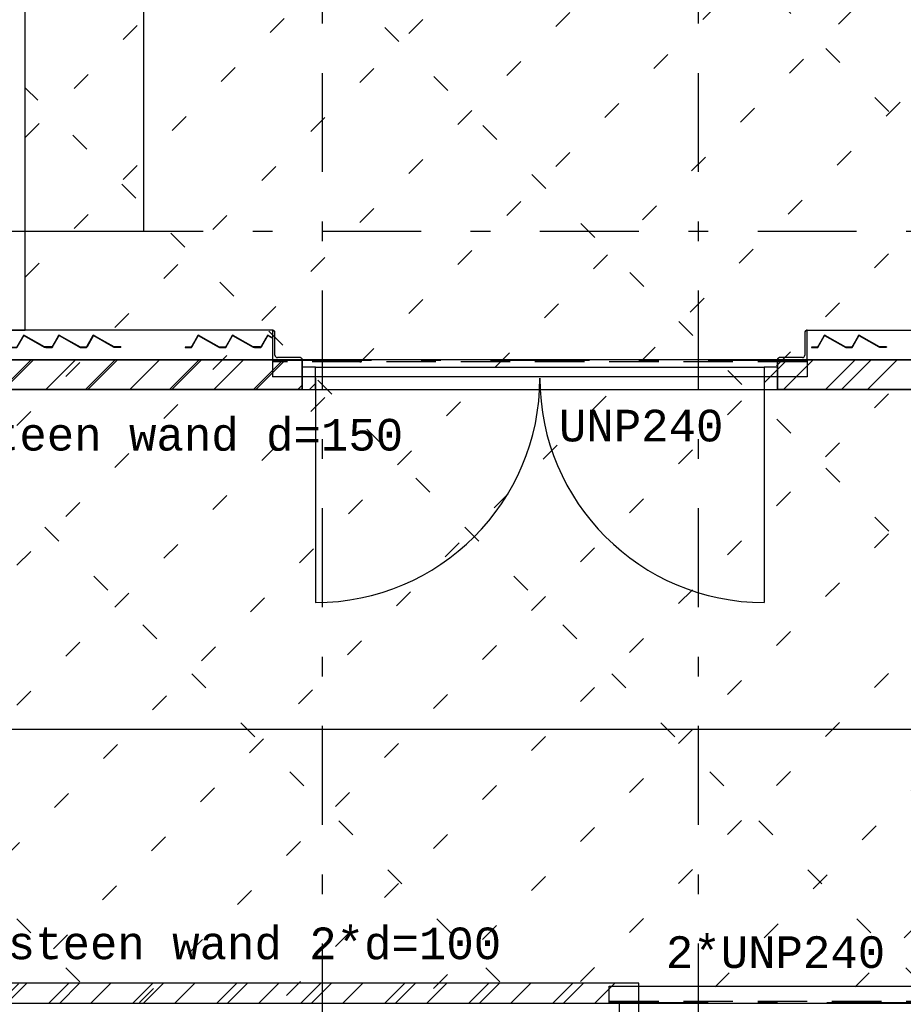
# Model space of a CAD drawing. Extents: x 2 to 87, y -108 to 11.
# Tile 291 of 352: x 33.5 to 37.96, y -32.91 to -27.94. Entities that reach past the tile are written whole.
import ezdxf

# ---------------------------------------------------------------- set-up
doc = ezdxf.new("R2010")
doc.units = 0
doc.header["$MEASUREMENT"] = 0
for name, pattern in [('DASHDOT', [1, 0.5, -0.25, 0, -0.25]), ('DOT', [0.25, 0, -0.25]), ('HIDDEN', [0.375, 0.25, -0.125])]:
    doc.linetypes.add(name, pattern=pattern)
for name, color, linetype in [('10', 7, 'CONTINUOUS'), ('12', 7, 'CONTINUOUS'), ('14', 7, 'CONTINUOUS'), ('18', 7, 'CONTINUOUS'), ('2', 7, 'CONTINUOUS'), ('21', 7, 'CONTINUOUS'), ('25', 7, 'CONTINUOUS'), ('3', 7, 'CONTINUOUS'), ('4', 7, 'CONTINUOUS'), ('5', 7, 'CONTINUOUS'), ('6', 7, 'CONTINUOUS'), ('8', 7, 'CONTINUOUS')]:
    doc.layers.add(name, color=color, linetype=linetype)
doc.styles.add('MONOTXT', font='MONOTXT', dxfattribs={"height": 0.2})

# ---------------------------------------------------------------- blocks, each defined once
blk = doc.blocks.new('*N689')
at = {"layer": '25', "color": 62, "linetype": 'Continuous'}
for p, q in [((37.5631, -29.5345), (37.5308, -29.5913)), ((37.5647, -29.5318), (37.5631, -29.5345)), ((37.5694, -29.5345), (37.5647, -29.5318)), ((37.5694, -29.5345), (37.6694, -29.5913)), ((37.7367, -29.5345), (37.7044, -29.5913)), ((37.739, -29.5345), (37.7067, -29.5913)), ((37.7383, -29.5318), (37.7367, -29.5345)), ((37.7431, -29.5345), (37.7383, -29.5318)), ((37.739, -29.5345), (37.839, -29.5913)), ((37.7431, -29.5345), (37.8431, -29.5913)), ((37.4988, -29.5933), (37.5296, -29.5933)), ((37.4988, -29.5933), (37.4988, -29.5953)), ((37.4988, -29.5953), (37.5308, -29.5953)), ((37.5308, -29.5913), (37.5296, -29.5933)), ((37.5319, -29.5933), (37.5308, -29.5953)), ((37.5331, -29.5913), (37.5319, -29.5933)), ((37.6654, -29.5913), (37.6689, -29.5933)), ((37.6689, -29.5933), (37.6724, -29.5953)), ((37.6694, -29.5913), (37.673, -29.5933)), ((37.6724, -29.5953), (37.7044, -29.5953)), ((37.673, -29.5933), (37.7033, -29.5933)), ((37.7044, -29.5913), (37.7033, -29.5933)), ((37.7056, -29.5933), (37.7044, -29.5953)), ((37.7067, -29.5913), (37.7056, -29.5933)), ((37.839, -29.5913), (37.8425, -29.5933)), ((37.8425, -29.5933), (37.8781, -29.5933)), ((37.8431, -29.5913), (37.8781, -29.5913)), ((37.8781, -29.5913), (37.8781, -29.5933))]:
    blk.add_line(p, q, dxfattribs=at)
for points in [[(37.5631, -29.5345), (37.5308, -29.5913), (37.5331, -29.5913)], [(37.5631, -29.5345), (37.5654, -29.5345), (37.5331, -29.5913)], [(37.5647, -29.5318), (37.5631, -29.5345), (37.5694, -29.5345)], [(37.5654, -29.5345), (37.6654, -29.5913), (37.6694, -29.5913)], [(37.5654, -29.5345), (37.5694, -29.5345), (37.6694, -29.5913)], [(37.7367, -29.5345), (37.7044, -29.5913), (37.7067, -29.5913)], [(37.7367, -29.5345), (37.739, -29.5345), (37.7067, -29.5913)], [(37.7383, -29.5318), (37.7367, -29.5345), (37.7431, -29.5345)], [(37.739, -29.5345), (37.839, -29.5913), (37.8431, -29.5913)], [(37.739, -29.5345), (37.7431, -29.5345), (37.8431, -29.5913)], [(37.4988, -29.5933), (37.4988, -29.5933), (37.5296, -29.5933)], [(37.4988, -29.5933), (37.4988, -29.5953), (37.5308, -29.5953)], [(37.4988, -29.5933), (37.5319, -29.5933), (37.5308, -29.5953)], [(37.4988, -29.5953), (37.4988, -29.5953), (37.5308, -29.5953)], [(37.5308, -29.5913), (37.5296, -29.5933), (37.5319, -29.5933)], [(37.5308, -29.5913), (37.5331, -29.5913), (37.5319, -29.5933)], [(37.6654, -29.5913), (37.6689, -29.5933), (37.673, -29.5933)], [(37.6654, -29.5913), (37.6694, -29.5913), (37.673, -29.5933)], [(37.6689, -29.5933), (37.6724, -29.5953), (37.7044, -29.5953)], [(37.6689, -29.5933), (37.7056, -29.5933), (37.7044, -29.5953)], [(37.6724, -29.5953), (37.6724, -29.5953), (37.7044, -29.5953)], [(37.673, -29.5933), (37.673, -29.5933), (37.7033, -29.5933)], [(37.7044, -29.5913), (37.7033, -29.5933), (37.7056, -29.5933)], [(37.7044, -29.5913), (37.7067, -29.5913), (37.7056, -29.5933)], [(37.839, -29.5913), (37.8425, -29.5933), (37.8781, -29.5933)], [(37.839, -29.5913), (37.8781, -29.5913), (37.8781, -29.5933)], [(37.8425, -29.5933), (37.8425, -29.5933), (37.8781, -29.5933)], [(37.8431, -29.5913), (37.8431, -29.5913), (37.8781, -29.5913)]]:
    blk.add_solid(points, dxfattribs=at)
blk = doc.blocks.new('*N690')
at = {"layer": '25', "color": 62, "linetype": 'Continuous'}
for p, q in [((34.3996, -29.5345), (34.3673, -29.5913)), ((34.4019, -29.5345), (34.3696, -29.5913)), ((34.4012, -29.5318), (34.3996, -29.5345)), ((34.4059, -29.5345), (34.4012, -29.5318)), ((34.4019, -29.5345), (34.5019, -29.5913)), ((34.4059, -29.5345), (34.5059, -29.5913)), ((34.5732, -29.5345), (34.5409, -29.5913)), ((34.5748, -29.5318), (34.5732, -29.5345)), ((34.5796, -29.5345), (34.5748, -29.5318)), ((34.5796, -29.5345), (34.6796, -29.5913)), ((34.3353, -29.5933), (34.3661, -29.5933)), ((34.3353, -29.5933), (34.3353, -29.5953)), ((34.3353, -29.5953), (34.3673, -29.5953)), ((34.3673, -29.5913), (34.3661, -29.5933)), ((34.3684, -29.5933), (34.3673, -29.5953)), ((34.3696, -29.5913), (34.3684, -29.5933)), ((34.5019, -29.5913), (34.5054, -29.5933)), ((34.5054, -29.5933), (34.5089, -29.5953)), ((34.5059, -29.5913), (34.5095, -29.5933)), ((34.5089, -29.5953), (34.5409, -29.5953)), ((34.5095, -29.5933), (34.5398, -29.5933)), ((34.5409, -29.5913), (34.5398, -29.5933)), ((34.5421, -29.5933), (34.5409, -29.5953)), ((34.5432, -29.5913), (34.5421, -29.5933)), ((34.6755, -29.5913), (34.679, -29.5933)), ((34.679, -29.5933), (34.7146, -29.5933)), ((34.6796, -29.5913), (34.7146, -29.5913)), ((34.7146, -29.5913), (34.7146, -29.5933))]:
    blk.add_line(p, q, dxfattribs=at)
for points in [[(34.3996, -29.5345), (34.3673, -29.5913), (34.3696, -29.5913)], [(34.3996, -29.5345), (34.4019, -29.5345), (34.3696, -29.5913)], [(34.4012, -29.5318), (34.3996, -29.5345), (34.4059, -29.5345)], [(34.4019, -29.5345), (34.5019, -29.5913), (34.5059, -29.5913)], [(34.4019, -29.5345), (34.4059, -29.5345), (34.5059, -29.5913)], [(34.5732, -29.5345), (34.5409, -29.5913), (34.5432, -29.5913)], [(34.5732, -29.5345), (34.5755, -29.5345), (34.5432, -29.5913)], [(34.5748, -29.5318), (34.5732, -29.5345), (34.5796, -29.5345)], [(34.5755, -29.5345), (34.6755, -29.5913), (34.6796, -29.5913)], [(34.5755, -29.5345), (34.5796, -29.5345), (34.6796, -29.5913)], [(34.3353, -29.5933), (34.3353, -29.5933), (34.3661, -29.5933)], [(34.3353, -29.5933), (34.3353, -29.5953), (34.3673, -29.5953)], [(34.3353, -29.5933), (34.3684, -29.5933), (34.3673, -29.5953)], [(34.3353, -29.5953), (34.3353, -29.5953), (34.3673, -29.5953)], [(34.3673, -29.5913), (34.3661, -29.5933), (34.3684, -29.5933)], [(34.3673, -29.5913), (34.3696, -29.5913), (34.3684, -29.5933)], [(34.5019, -29.5913), (34.5054, -29.5933), (34.5095, -29.5933)], [(34.5019, -29.5913), (34.5059, -29.5913), (34.5095, -29.5933)], [(34.5054, -29.5933), (34.5089, -29.5953), (34.5409, -29.5953)], [(34.5054, -29.5933), (34.5421, -29.5933), (34.5409, -29.5953)], [(34.5089, -29.5953), (34.5089, -29.5953), (34.5409, -29.5953)], [(34.5095, -29.5933), (34.5095, -29.5933), (34.5398, -29.5933)], [(34.5409, -29.5913), (34.5398, -29.5933), (34.5421, -29.5933)], [(34.5409, -29.5913), (34.5432, -29.5913), (34.5421, -29.5933)], [(34.6755, -29.5913), (34.679, -29.5933), (34.7146, -29.5933)], [(34.6755, -29.5913), (34.7146, -29.5913), (34.7146, -29.5933)], [(34.679, -29.5933), (34.679, -29.5933), (34.7146, -29.5933)], [(34.6796, -29.5913), (34.6796, -29.5913), (34.7146, -29.5913)]]:
    blk.add_solid(points, dxfattribs=at)
blk = doc.blocks.new('*N691')
at = {"layer": '25', "color": 62, "linetype": 'Continuous'}
for p, q in [((33.6966, -29.5345), (33.6643, -29.5913)), ((33.6982, -29.5318), (33.6966, -29.5345)), ((33.7029, -29.5345), (33.6982, -29.5318)), ((33.7029, -29.5345), (33.8029, -29.5913)), ((33.8702, -29.5345), (33.8379, -29.5913)), ((33.8725, -29.5345), (33.8402, -29.5913)), ((33.8718, -29.5318), (33.8702, -29.5345)), ((33.8766, -29.5345), (33.8718, -29.5318)), ((33.8725, -29.5345), (33.9725, -29.5913)), ((33.8766, -29.5345), (33.9766, -29.5913)), ((33.6323, -29.5933), (33.6631, -29.5933)), ((33.6323, -29.5933), (33.6323, -29.5953)), ((33.6323, -29.5953), (33.6643, -29.5953)), ((33.6643, -29.5913), (33.6631, -29.5933)), ((33.6654, -29.5933), (33.6643, -29.5953)), ((33.6666, -29.5913), (33.6654, -29.5933)), ((33.7989, -29.5913), (33.8024, -29.5933)), ((33.8024, -29.5933), (33.8059, -29.5953)), ((33.8029, -29.5913), (33.8065, -29.5933)), ((33.8059, -29.5953), (33.8379, -29.5953)), ((33.8065, -29.5933), (33.8368, -29.5933)), ((33.8379, -29.5913), (33.8368, -29.5933)), ((33.8391, -29.5933), (33.8379, -29.5953)), ((33.8402, -29.5913), (33.8391, -29.5933)), ((33.9725, -29.5913), (33.976, -29.5933)), ((33.976, -29.5933), (34.0116, -29.5933)), ((33.9766, -29.5913), (34.0116, -29.5913)), ((34.0116, -29.5913), (34.0116, -29.5933))]:
    blk.add_line(p, q, dxfattribs=at)
for points in [[(33.6966, -29.5345), (33.6643, -29.5913), (33.6666, -29.5913)], [(33.6966, -29.5345), (33.6989, -29.5345), (33.6666, -29.5913)], [(33.6982, -29.5318), (33.6966, -29.5345), (33.7029, -29.5345)], [(33.6989, -29.5345), (33.7989, -29.5913), (33.8029, -29.5913)], [(33.6989, -29.5345), (33.7029, -29.5345), (33.8029, -29.5913)], [(33.8702, -29.5345), (33.8379, -29.5913), (33.8402, -29.5913)], [(33.8702, -29.5345), (33.8725, -29.5345), (33.8402, -29.5913)], [(33.8718, -29.5318), (33.8702, -29.5345), (33.8766, -29.5345)], [(33.8725, -29.5345), (33.9725, -29.5913), (33.9766, -29.5913)], [(33.8725, -29.5345), (33.8766, -29.5345), (33.9766, -29.5913)], [(33.6323, -29.5933), (33.6323, -29.5933), (33.6631, -29.5933)], [(33.6323, -29.5933), (33.6323, -29.5953), (33.6643, -29.5953)], [(33.6323, -29.5933), (33.6654, -29.5933), (33.6643, -29.5953)], [(33.6323, -29.5953), (33.6323, -29.5953), (33.6643, -29.5953)], [(33.6643, -29.5913), (33.6631, -29.5933), (33.6654, -29.5933)], [(33.6643, -29.5913), (33.6666, -29.5913), (33.6654, -29.5933)], [(33.7989, -29.5913), (33.8024, -29.5933), (33.8065, -29.5933)], [(33.7989, -29.5913), (33.8029, -29.5913), (33.8065, -29.5933)], [(33.8024, -29.5933), (33.8059, -29.5953), (33.8379, -29.5953)], [(33.8024, -29.5933), (33.8391, -29.5933), (33.8379, -29.5953)], [(33.8059, -29.5953), (33.8059, -29.5953), (33.8379, -29.5953)], [(33.8065, -29.5933), (33.8065, -29.5933), (33.8368, -29.5933)], [(33.8379, -29.5913), (33.8368, -29.5933), (33.8391, -29.5933)], [(33.8379, -29.5913), (33.8402, -29.5913), (33.8391, -29.5933)], [(33.9725, -29.5913), (33.976, -29.5933), (34.0116, -29.5933)], [(33.9725, -29.5913), (34.0116, -29.5913), (34.0116, -29.5933)], [(33.976, -29.5933), (33.976, -29.5933), (34.0116, -29.5933)], [(33.9766, -29.5913), (33.9766, -29.5913), (34.0116, -29.5913)]]:
    blk.add_solid(points, dxfattribs=at)
blk = doc.blocks.new('*N692')
at = {"layer": '25', "color": 62, "linetype": 'Continuous'}
for p, q in [((33.3451, -29.5345), (33.3128, -29.5913)), ((33.3474, -29.5345), (33.3151, -29.5913)), ((33.3467, -29.5318), (33.3451, -29.5345)), ((33.3514, -29.5345), (33.3467, -29.5318)), ((33.3474, -29.5345), (33.4474, -29.5913)), ((33.3514, -29.5345), (33.4514, -29.5913)), ((33.5187, -29.5345), (33.4864, -29.5913)), ((33.5203, -29.5318), (33.5187, -29.5345)), ((33.5251, -29.5345), (33.5203, -29.5318)), ((33.5251, -29.5345), (33.6251, -29.5913)), ((33.2808, -29.5933), (33.3116, -29.5933)), ((33.2808, -29.5933), (33.2808, -29.5953)), ((33.2808, -29.5953), (33.3128, -29.5953)), ((33.3128, -29.5913), (33.3116, -29.5933)), ((33.3139, -29.5933), (33.3128, -29.5953)), ((33.3151, -29.5913), (33.3139, -29.5933)), ((33.4474, -29.5913), (33.4509, -29.5933)), ((33.4509, -29.5933), (33.4544, -29.5953)), ((33.4514, -29.5913), (33.455, -29.5933)), ((33.4544, -29.5953), (33.4864, -29.5953)), ((33.455, -29.5933), (33.4853, -29.5933)), ((33.4864, -29.5913), (33.4853, -29.5933)), ((33.4876, -29.5933), (33.4864, -29.5953)), ((33.4887, -29.5913), (33.4876, -29.5933)), ((33.621, -29.5913), (33.6245, -29.5933)), ((33.6245, -29.5933), (33.6601, -29.5933)), ((33.6251, -29.5913), (33.6601, -29.5913)), ((33.6601, -29.5913), (33.6601, -29.5933))]:
    blk.add_line(p, q, dxfattribs=at)
for points in [[(33.3451, -29.5345), (33.3128, -29.5913), (33.3151, -29.5913)], [(33.3451, -29.5345), (33.3474, -29.5345), (33.3151, -29.5913)], [(33.3467, -29.5318), (33.3451, -29.5345), (33.3514, -29.5345)], [(33.3474, -29.5345), (33.4474, -29.5913), (33.4514, -29.5913)], [(33.3474, -29.5345), (33.3514, -29.5345), (33.4514, -29.5913)], [(33.5187, -29.5345), (33.4864, -29.5913), (33.4887, -29.5913)], [(33.5187, -29.5345), (33.521, -29.5345), (33.4887, -29.5913)], [(33.5203, -29.5318), (33.5187, -29.5345), (33.5251, -29.5345)], [(33.521, -29.5345), (33.621, -29.5913), (33.6251, -29.5913)], [(33.521, -29.5345), (33.5251, -29.5345), (33.6251, -29.5913)], [(33.2808, -29.5933), (33.2808, -29.5933), (33.3116, -29.5933)], [(33.2808, -29.5933), (33.2808, -29.5953), (33.3128, -29.5953)], [(33.2808, -29.5933), (33.3139, -29.5933), (33.3128, -29.5953)], [(33.2808, -29.5953), (33.2808, -29.5953), (33.3128, -29.5953)], [(33.3128, -29.5913), (33.3116, -29.5933), (33.3139, -29.5933)], [(33.3128, -29.5913), (33.3151, -29.5913), (33.3139, -29.5933)], [(33.4474, -29.5913), (33.4509, -29.5933), (33.455, -29.5933)], [(33.4474, -29.5913), (33.4514, -29.5913), (33.455, -29.5933)], [(33.4509, -29.5933), (33.4544, -29.5953), (33.4864, -29.5953)], [(33.4509, -29.5933), (33.4876, -29.5933), (33.4864, -29.5953)], [(33.4544, -29.5953), (33.4544, -29.5953), (33.4864, -29.5953)], [(33.455, -29.5933), (33.455, -29.5933), (33.4853, -29.5933)], [(33.4864, -29.5913), (33.4853, -29.5933), (33.4876, -29.5933)], [(33.4864, -29.5913), (33.4887, -29.5913), (33.4876, -29.5933)], [(33.621, -29.5913), (33.6245, -29.5933), (33.6601, -29.5933)], [(33.621, -29.5913), (33.6601, -29.5913), (33.6601, -29.5933)], [(33.6245, -29.5933), (33.6245, -29.5933), (33.6601, -29.5933)], [(33.6251, -29.5913), (33.6251, -29.5913), (33.6601, -29.5913)]]:
    blk.add_solid(points, dxfattribs=at)
blk = doc.blocks.new('*N699')
at = {"layer": '25', "color": 62, "linetype": 'Continuous'}
for p, q in [((34.7433, -29.5482), (34.7176, -29.5933)), ((34.7456, -29.5482), (34.7199, -29.5933)), ((34.7446, -29.5459), (34.7433, -29.5482)), ((34.7511, -29.5345), (34.7446, -29.5459)), ((34.7469, -29.5459), (34.7456, -29.5482)), ((34.7527, -29.5318), (34.7511, -29.5345)), ((34.7574, -29.5345), (34.7527, -29.5318)), ((34.7574, -29.5345), (34.7776, -29.5459)), ((34.7776, -29.5482), (34.7735, -29.5459)), ((34.7776, -29.5459), (34.7776, -29.5482)), ((34.6868, -29.5933), (34.7176, -29.5933)), ((34.6868, -29.5933), (34.6868, -29.5953)), ((34.6868, -29.5953), (34.7188, -29.5953)), ((34.7199, -29.5933), (34.7188, -29.5953))]:
    blk.add_line(p, q, dxfattribs=at)
for points in [[(34.7433, -29.5482), (34.7176, -29.5933), (34.7199, -29.5933)], [(34.7433, -29.5482), (34.7456, -29.5482), (34.7199, -29.5933)], [(34.7446, -29.5459), (34.7433, -29.5482), (34.7456, -29.5482)], [(34.7511, -29.5345), (34.7446, -29.5459), (34.7469, -29.5459)], [(34.7446, -29.5459), (34.7469, -29.5459), (34.7456, -29.5482)], [(34.7511, -29.5345), (34.7534, -29.5345), (34.7469, -29.5459)], [(34.7527, -29.5318), (34.7511, -29.5345), (34.7574, -29.5345)], [(34.7534, -29.5345), (34.7735, -29.5459), (34.7776, -29.5459)], [(34.7534, -29.5345), (34.7574, -29.5345), (34.7776, -29.5459)], [(34.7735, -29.5459), (34.7776, -29.5459), (34.7776, -29.5482)], [(34.6868, -29.5933), (34.6868, -29.5933), (34.7176, -29.5933)], [(34.6868, -29.5933), (34.6868, -29.5953), (34.7188, -29.5953)], [(34.6868, -29.5933), (34.7199, -29.5933), (34.7188, -29.5953)], [(34.6868, -29.5953), (34.6868, -29.5953), (34.7188, -29.5953)]]:
    blk.add_solid(points, dxfattribs=at)

msp = doc.modelspace()

# ---------------------------------------------------------------- linework, layer by layer
at = {"layer": '10', "color": 7, "linetype": 'Continuous'}
msp.add_line((32.2489, -31.5227), (49.6276, -31.5227), dxfattribs=at)
at = {"layer": '12', "color": 1, "linetype": 'HIDDEN'}
for points in [[(32.4309, -29.6575), (34.9276, -29.6575), (34.9276, -29.8075), (32.4309, -29.8075)], [(37.3276, -29.6575), (38.6276, -29.6575), (38.6276, -29.8075), (37.3276, -29.8075)], [(32.4309, -32.9075), (36.6276, -32.9075), (36.6276, -32.8075), (32.4309, -32.8075)]]:
    msp.add_lwpolyline(points, close=True, dxfattribs=at)
at = {"layer": '14', "color": 62, "linetype": 'Continuous'}
for p, q in [((34.1276, -29.0075), (34.1276, -15.2075)), ((33.3276, -29.0075), (34.1276, -29.0075))]:
    msp.add_line(p, q, dxfattribs=at)
at = {"layer": '18', "color": 7, "linetype": 'Continuous'}
for p, q in [((33.4201, -29.8075), (33.5701, -29.6575)), ((33.6322, -29.8075), (33.7822, -29.6575)), ((33.8443, -29.8075), (33.9943, -29.6575)), ((34.0565, -29.8075), (34.2065, -29.6575)), ((34.2686, -29.8075), (34.4186, -29.6575)), ((34.4807, -29.8075), (34.6307, -29.6575)), ((34.6929, -29.8075), (34.8429, -29.6575)), ((37.3578, -29.8075), (37.5078, -29.6575)), ((37.5699, -29.8075), (37.7199, -29.6575)), ((37.7821, -29.8075), (37.9321, -29.6575)), ((34.905, -29.8075), (34.9276, -29.7849)), ((33.4357, -32.9075), (33.5357, -32.8075)), ((33.6478, -32.9075), (33.7478, -32.8075)), ((33.8599, -32.9075), (33.9599, -32.8075)), ((34.0721, -32.9075), (34.1721, -32.8075)), ((34.2842, -32.9075), (34.3842, -32.8075)), ((34.4963, -32.9075), (34.5963, -32.8075)), ((34.7085, -32.9075), (34.8085, -32.8075)), ((34.9206, -32.9075), (35.0206, -32.8075)), ((35.1327, -32.9075), (35.2327, -32.8075)), ((35.3449, -32.9075), (35.4449, -32.8075)), ((35.557, -32.9075), (35.657, -32.8075)), ((35.7691, -32.9075), (35.8691, -32.8075)), ((35.9813, -32.9075), (36.0813, -32.8075)), ((36.1934, -32.9075), (36.2934, -32.8075)), ((36.4055, -32.9075), (36.5055, -32.8075)), ((36.6176, -32.9075), (36.6276, -32.8975))]:
    msp.add_line(p, q, dxfattribs=at)
at = {"layer": '18', "color": 1, "linetype": 'Continuous'}
for points in [[(32.4309, -29.6575), (34.9276, -29.6575), (34.9276, -29.8075), (32.4309, -29.8075)], [(37.3276, -29.6575), (38.6276, -29.6575), (38.6276, -29.8075), (37.3276, -29.8075)], [(32.4309, -32.9075), (36.6276, -32.9075), (36.6276, -32.8075), (32.4309, -32.8075)]]:
    msp.add_lwpolyline(points, close=True, dxfattribs=at)
at = {"layer": '2', "color": 62, "linetype": 'Continuous'}
for p, q in [((33.5203, -29.5318), (33.4853, -29.5933)), ((33.4864, -29.5953), (33.521, -29.5345)), ((33.6251, -29.5913), (33.5203, -29.5318)), ((33.521, -29.5345), (33.6245, -29.5933)), ((33.6982, -29.5318), (33.6631, -29.5933)), ((33.6643, -29.5953), (33.6989, -29.5345)), ((33.8065, -29.5933), (33.6982, -29.5318)), ((33.6989, -29.5345), (33.8059, -29.5953)), ((33.8718, -29.5318), (33.8368, -29.5933)), ((33.8379, -29.5953), (33.8725, -29.5345)), ((33.9766, -29.5913), (33.8718, -29.5318)), ((33.8725, -29.5345), (33.976, -29.5933)), ((34.4012, -29.5318), (34.3661, -29.5933)), ((34.3673, -29.5953), (34.4019, -29.5345)), ((34.5095, -29.5933), (34.4012, -29.5318)), ((34.4019, -29.5345), (34.5089, -29.5953)), ((34.5748, -29.5318), (34.5398, -29.5933)), ((34.5409, -29.5953), (34.5755, -29.5345)), ((34.6796, -29.5913), (34.5748, -29.5318)), ((34.5755, -29.5345), (34.679, -29.5933)), ((34.7527, -29.5318), (34.7176, -29.5933)), ((34.7188, -29.5953), (34.7534, -29.5345)), ((34.7776, -29.5459), (34.7527, -29.5318)), ((34.7534, -29.5345), (34.7776, -29.5482)), ((34.7776, -29.5482), (34.7776, -29.5459)), ((37.5647, -29.5318), (37.5296, -29.5933)), ((37.5308, -29.5953), (37.5654, -29.5345)), ((37.673, -29.5933), (37.5647, -29.5318)), ((37.5654, -29.5345), (37.6724, -29.5953)), ((37.7383, -29.5318), (37.7033, -29.5933)), ((37.7044, -29.5953), (37.739, -29.5345)), ((37.8431, -29.5913), (37.7383, -29.5318)), ((37.739, -29.5345), (37.8425, -29.5933)), ((33.6245, -29.5933), (33.6601, -29.5933)), ((33.6601, -29.5913), (33.6251, -29.5913)), ((33.6631, -29.5933), (33.6323, -29.5933)), ((33.6323, -29.5933), (33.6323, -29.5953)), ((33.6323, -29.5953), (33.6643, -29.5953)), ((33.6601, -29.5933), (33.6601, -29.5913)), ((33.8059, -29.5953), (33.8379, -29.5953)), ((33.8368, -29.5933), (33.8065, -29.5933)), ((33.976, -29.5933), (34.0116, -29.5933)), ((34.0116, -29.5913), (33.9766, -29.5913)), ((34.0116, -29.5933), (34.0116, -29.5913)), ((34.3661, -29.5933), (34.3353, -29.5933)), ((34.3353, -29.5933), (34.3353, -29.5953)), ((34.3353, -29.5953), (34.3673, -29.5953)), ((34.5089, -29.5953), (34.5409, -29.5953)), ((34.5398, -29.5933), (34.5095, -29.5933)), ((34.679, -29.5933), (34.7146, -29.5933)), ((34.7146, -29.5913), (34.6796, -29.5913)), ((34.7176, -29.5933), (34.6868, -29.5933)), ((34.6868, -29.5933), (34.6868, -29.5953)), ((34.6868, -29.5953), (34.7188, -29.5953)), ((34.7146, -29.5933), (34.7146, -29.5913)), ((37.5296, -29.5933), (37.4988, -29.5933)), ((37.4988, -29.5933), (37.4988, -29.5953)), ((37.4988, -29.5953), (37.5308, -29.5953)), ((37.6724, -29.5953), (37.7044, -29.5953)), ((37.7033, -29.5933), (37.673, -29.5933)), ((37.8425, -29.5933), (37.8781, -29.5933)), ((37.8781, -29.5913), (37.8431, -29.5913)), ((37.8781, -29.5933), (37.8781, -29.5913))]:
    msp.add_line(p, q, dxfattribs=at)
at = {"layer": '21', "color": 4, "linetype": 'Continuous'}
for p, q in [((37.4776, -29.6575), (34.7776, -29.6575)), ((34.7776, -29.6575), (34.7776, -29.7425)), ((37.4776, -29.6575), (37.4776, -29.7425)), ((37.4776, -29.7425), (34.7776, -29.7425)), ((36.4776, -32.8225), (38.6776, -32.8225)), ((36.4776, -32.9075), (36.4776, -32.8225)), ((36.4776, -32.9075), (38.6776, -32.9075))]:
    msp.add_line(p, q, dxfattribs=at)
at = {"layer": '21', "color": 4, "linetype": 'DASHDOT'}
for p, q in [((37.4776, -29.6597), (34.7776, -29.6597)), ((36.4776, -32.9053), (38.6776, -32.9053))]:
    msp.add_line(p, q, dxfattribs=at)
at = {"layer": '21', "color": 4, "linetype": 'HIDDEN'}
for p, q in [((37.4776, -29.667), (34.7776, -29.667)), ((36.4776, -32.898), (38.6776, -32.898))]:
    msp.add_line(p, q, dxfattribs=at)
at = {"layer": '25', "color": 62, "linetype": 'Continuous'}
for p, q in [((33.4079, -29.8075), (33.5579, -29.6575)), ((33.8321, -29.8075), (33.9821, -29.6575)), ((34.2564, -29.8075), (34.4064, -29.6575)), ((34.6807, -29.8075), (34.8307, -29.6575)), ((37.3276, -29.7062), (37.3762, -29.6575)), ((37.6505, -29.8075), (37.8005, -29.6575)), ((33.702, -32.9075), (33.802, -32.8075)), ((34.1262, -32.9075), (34.2262, -32.8075)), ((34.5505, -32.9075), (34.6505, -32.8075)), ((34.9748, -32.9075), (35.0748, -32.8075)), ((35.399, -32.9075), (35.499, -32.8075)), ((35.8233, -32.9075), (35.9233, -32.8075)), ((36.2476, -32.9075), (36.3476, -32.8075))]:
    msp.add_line(p, q, dxfattribs=at)
at = {"layer": '3', "color": 62, "linetype": 'Continuous'}
for p, q in [((34.9946, -29.6935), (34.9276, -29.6935)), ((34.9276, -29.6935), (34.9276, -29.8075)), ((34.9946, -29.6935), (37.2606, -29.6935)), ((34.9946, -29.8075), (34.9946, -29.6935)), ((37.3276, -29.6935), (37.2606, -29.6935)), ((37.2606, -29.6935), (37.2606, -29.8075)), ((37.3276, -29.8075), (37.3276, -29.6935)), ((37.2606, -29.7732), (37.3276, -29.7062)), ((34.9636, -29.8075), (34.9946, -29.7765)), ((34.9276, -29.8075), (34.9946, -29.8075)), ((34.9946, -29.8075), (37.2606, -29.8075)), ((37.2606, -29.8075), (37.3276, -29.8075))]:
    msp.add_line(p, q, dxfattribs=at)
at = {"layer": '4', "color": 62, "linetype": 'Continuous'}
for p, q in [((34.7776, -29.5075), (33.3276, -29.5075)), ((34.7776, -29.5075), (34.7776, -29.6575)), ((34.7896, -29.6335), (34.7896, -29.5195)), ((37.4656, -29.5195), (37.4656, -29.6335)), ((37.4776, -29.5075), (38.4776, -29.5075)), ((37.4776, -29.6575), (37.4776, -29.5075)), ((34.9156, -29.6455), (34.8016, -29.6455)), ((34.9272, -29.6567), (34.9272, -29.6547)), ((34.9272, -29.6547), (34.9272, -29.6561)), ((37.4536, -29.6455), (37.3396, -29.6455)), ((34.7776, -29.6575), (34.9276, -29.6575)), ((37.3276, -29.6575), (37.4776, -29.6575))]:
    msp.add_line(p, q, dxfattribs=at)
for points in [[(34.785, -29.5101), (34.7828, -29.5087), (34.7802, -29.5078), (34.7776, -29.5075)], [(34.7896, -29.5195), (34.7893, -29.5168), (34.7884, -29.5143), (34.7869, -29.512)], [(37.4682, -29.512), (37.4667, -29.5143), (37.4659, -29.5168), (37.4656, -29.5195)], [(37.4776, -29.5075), (37.4749, -29.5078), (37.4723, -29.5087), (37.4701, -29.5101)], [(34.923, -29.6481), (34.9207, -29.6467), (34.9182, -29.6458), (34.9156, -29.6455)], [(34.9272, -29.6547), (34.9263, -29.6522), (34.9249, -29.65)], [(37.3302, -29.65), (37.3287, -29.6523), (37.3279, -29.6548), (37.3276, -29.6575)], [(37.3396, -29.6455), (37.3369, -29.6458), (37.3343, -29.6467), (37.3321, -29.6481)]]:
    msp.add_lwpolyline(points, dxfattribs=at)
for centre, start, end in [((34.7776, -29.5195), 0, 90), ((37.4776, -29.5195), 90, 180), ((34.8016, -29.6335), 180, 270), ((34.9156, -29.6575), 0, 90), ((37.3396, -29.6575), 90, 180), ((37.4536, -29.6335), 270, 360)]:
    msp.add_arc(centre, 0.012, start, end, dxfattribs=at)
at = {"layer": '5', "color": 7, "linetype": 'DASHDOT'}
for p, q in [((35.0276, -7.3075), (35.0276, -96.5075)), ((36.9276, -7.3075), (36.9276, -96.5075)), ((7.5276, -29.0075), (52.6276, -29.0075))]:
    msp.add_line(p, q, dxfattribs=at)
at = {"layer": '6', "color": 62, "linetype": 'Continuous'}
for p, q in [((34.9276, -29.6575), (32.4309, -29.6575)), ((34.9276, -29.8075), (34.9276, -29.6575)), ((38.6276, -29.6575), (37.3276, -29.6575)), ((37.3276, -29.6575), (37.3276, -29.8075)), ((32.4309, -29.8075), (34.9276, -29.8075)), ((37.3276, -29.8075), (38.5276, -29.8075)), ((36.6276, -32.8075), (32.4309, -32.8075)), ((36.6276, -33.7975), (36.6276, -32.8075)), ((33.4276, -32.9075), (36.5276, -32.9075)), ((36.5276, -32.9075), (36.5276, -33.0075))]:
    msp.add_line(p, q, dxfattribs=at)
at = {"layer": '8', "color": 5, "linetype": 'DOT'}
for p, q in [((32.2489, -31.2259), (48.4673, -15.0075)), ((32.2489, -31.933), (49.1744, -15.0075)), ((33.5276, -28.5329), (47.053, -15.0075)), ((33.5276, -29.24), (47.7601, -15.0075)), ((32.2489, -32.6401), (49.6276, -15.2614)), ((32.4386, -33.1575), (49.6276, -15.9685)), ((32.9276, -33.3756), (49.6276, -16.6756)), ((31.6309, -35.3794), (49.6276, -17.3827)), ((31.6309, -36.0865), (49.6276, -18.0898)), ((31.6309, -36.7936), (49.6276, -18.7969)), ((31.6309, -37.5007), (49.6276, -19.504)), ((32.3112, -37.5275), (49.6276, -20.2111)), ((33.0183, -37.5275), (49.6276, -20.9182)), ((44.0776, -34.5893), (33.5276, -24.0393)), ((44.0776, -36.7106), (33.5276, -26.1606)), ((43.2431, -37.9974), (33.5276, -28.2819)), ((41.1218, -37.9974), (32.6319, -29.5075)), ((39.0005, -37.9974), (32.2489, -31.2458))]:
    msp.add_line(p, q, dxfattribs=at)
at = {"layer": '8', "color": 5, "linetype": 'Continuous'}
for p, q in [((33.5276, -29.5075), (33.5276, -15.0075)), ((32.2489, -29.5075), (33.5276, -29.5075))]:
    msp.add_line(p, q, dxfattribs=at)
at = {"layer": '8', "color": 62, "linetype": 'Continuous'}
for p, q in [((34.9946, -29.7505), (34.9946, -30.8835)), ((37.2606, -29.7505), (37.2606, -30.8835))]:
    msp.add_line(p, q, dxfattribs=at)
for centre, start, end in [((34.9946, -29.7505), 270, 360), ((37.2606, -29.7505), 180, 270)]:
    msp.add_arc(centre, 1.133, start, end, dxfattribs=at)

# ---------------------------------------------------------------- block references
at = {"layer": '25', "color": 62, "linetype": 'Continuous'}
for name in ['*N692', '*N691', '*N690', '*N699', '*N689']:
    msp.add_blockref(name, (0, 0), dxfattribs=at)

# ---------------------------------------------------------------- texts
at = {"layer": '8', "color": 7, "linetype": 'Continuous', "style": 'MONOTXT'}
for s, p in [('betonsteen wand d=150', (32.529, -30.1155)), ('UNP240', (36.2238, -30.0694)), ('betonsteen wand 2*d=100', (32.7471, -32.686)), ('2*UNP240', (36.7638, -32.7302))]:
    msp.add_text(s, height=0.16, dxfattribs=at).set_placement(p)

doc.saveas('drawing.dxf')
